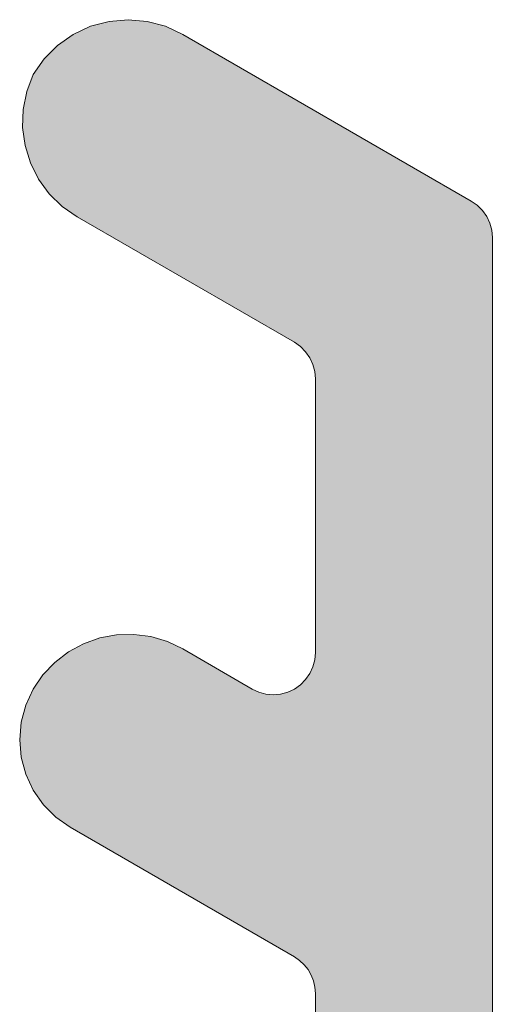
# Model space of a CAD drawing. Header units: metres. Extents: x -3.6 to 84.5, y -11 to 16.8.
# Tile 305 of 656: x 58.01398 to 58.01959, y -2.87933 to -2.86766. Entities that reach past the tile are written whole.
import ezdxf

# ---------------------------------------------------------------- set-up
doc = ezdxf.new("R2010")
doc.units = ezdxf.units.M
doc.header["$MEASUREMENT"] = 0
doc.layers.add('301 - Elemente.Linie', color=7, linetype='Continuous')
doc.layers.add('302 - Elemente.Schraffur', color=7, linetype='Continuous')

msp = doc.modelspace()

# ---------------------------------------------------------------- hatches: boundary and pattern name
at = {"layer": '302 - Elemente.Schraffur', "linetype": 'Continuous', "lineweight": 5}
msp.add_hatch(color=7, dxfattribs=at).paths.add_polyline_path([(58.014661, -2.869993), (58.017239, -2.871481), (58.01731, -2.871531), (58.017372, -2.871593), (58.017422, -2.871664), (58.017459, -2.871743), (58.017481, -2.871828), (58.017489, -2.871914), (58.017489, -2.87516), (58.017481, -2.875246), (58.017459, -2.875331), (58.017422, -2.87541), (58.017372, -2.875481), (58.01731, -2.875543), (58.017239, -2.875593), (58.01716, -2.875629), (58.017076, -2.875652), (58.016989, -2.87566), (58.016902, -2.875652), (58.016818, -2.875629), (58.016739, -2.875593), (58.015915, -2.875117), (58.015731, -2.875029), (58.015535, -2.874971), (58.015333, -2.874944), (58.015129, -2.87495), (58.014928, -2.874987), (58.014736, -2.875055), (58.014557, -2.875152), (58.014395, -2.875277), (58.014254, -2.875425), (58.014139, -2.875593), (58.01405, -2.875782), (58.013996, -2.875984), (58.013978, -2.876193), (58.013996, -2.876401), (58.01405, -2.876603), (58.014139, -2.876793), (58.014259, -2.876964), (58.014407, -2.877112), (58.014578, -2.877232), (58.017239, -2.878768), (58.017301, -2.87881), (58.017355, -2.878861), (58.017402, -2.878919), (58.017439, -2.878984), (58.017467, -2.879054), (58.017483, -2.879127), (58.017489, -2.879201), (58.017489, -2.882446), (58.017482, -2.882527), (58.017463, -2.882605), (58.017432, -2.882679), (58.017389, -2.882747), (58.017335, -2.882807), (58.017273, -2.882858), (58.017203, -2.882898), (58.017128, -2.882927), (58.017049, -2.882943), (58.016969, -2.882946), (58.016889, -2.882936), (58.016812, -2.882914), (58.016739, -2.882879), (58.015915, -2.882404), (58.015731, -2.882316), (58.015535, -2.882258), (58.015333, -2.882231), (58.015129, -2.882237), (58.014928, -2.882274), (58.014736, -2.882342), (58.014557, -2.882439), (58.014395, -2.882563), (58.014254, -2.882711), (58.014139, -2.882879), (58.014058, -2.883049), (58.014004, -2.88323), (58.01398, -2.883417), (58.013985, -2.883605), (58.014019, -2.88379), (58.014082, -2.883967), (58.014172, -2.884133), (58.014286, -2.884282), (58.014423, -2.884412), (58.014578, -2.884519), (58.017373, -2.886132), (58.017431, -2.886161), (58.017493, -2.886182), (58.017558, -2.886195), (58.017623, -2.886199), (58.019089, -2.886199), (58.019176, -2.886192), (58.01926, -2.886169), (58.019339, -2.886132), (58.01941, -2.886082), (58.019472, -2.886021), (58.019522, -2.885949), (58.019559, -2.88587), (58.019581, -2.885786), (58.019589, -2.885699), (58.019589, -2.87024), (58.019581, -2.870153), (58.019559, -2.870069), (58.019522, -2.86999), (58.019472, -2.869919), (58.01941, -2.869857), (58.019339, -2.869807), (58.015915, -2.86783), (58.015709, -2.867734), (58.01549, -2.867676), (58.015265, -2.867656), (58.015039, -2.867676), (58.01482, -2.867734), (58.014615, -2.86783), (58.014429, -2.86796), (58.014269, -2.86812), (58.014139, -2.868306), (58.014062, -2.868507), (58.01402, -2.868719), (58.014013, -2.868934), (58.014042, -2.869148), (58.014106, -2.869354), (58.014203, -2.869546), (58.01433, -2.86972), (58.014484, -2.86987)])

# ---------------------------------------------------------------- linework, layer by layer
at = {"layer": '301 - Elemente.Linie', "color": 7, "linetype": 'Continuous', "lineweight": 5}
msp.add_lwpolyline([(58.017489, -2.882446), (58.017489, -2.879201), (58.017483, -2.879127), (58.017467, -2.879054), (58.017439, -2.878984), (58.017402, -2.878919), (58.017355, -2.878861), (58.017301, -2.87881), (58.017239, -2.878768), (58.014578, -2.877232), (58.014407, -2.877112), (58.014259, -2.876964), (58.014139, -2.876793), (58.01405, -2.876603), (58.013996, -2.876401), (58.013978, -2.876193), (58.013996, -2.875984), (58.01405, -2.875782), (58.014139, -2.875593), (58.014254, -2.875425), (58.014395, -2.875277), (58.014557, -2.875152), (58.014736, -2.875055), (58.014928, -2.874987), (58.015129, -2.87495), (58.015333, -2.874944), (58.015535, -2.874971), (58.015731, -2.875029), (58.015915, -2.875117), (58.016739, -2.875593), (58.016818, -2.875629), (58.016902, -2.875652), (58.016989, -2.87566), (58.017076, -2.875652), (58.01716, -2.875629), (58.017239, -2.875593), (58.01731, -2.875543), (58.017372, -2.875481), (58.017422, -2.87541), (58.017459, -2.875331), (58.017481, -2.875246), (58.017489, -2.87516), (58.017489, -2.871914), (58.017481, -2.871828), (58.017459, -2.871743), (58.017422, -2.871664), (58.017372, -2.871593), (58.01731, -2.871531), (58.017239, -2.871481), (58.014661, -2.869993), (58.014484, -2.86987), (58.01433, -2.86972), (58.014203, -2.869546), (58.014106, -2.869354), (58.014042, -2.869148), (58.014013, -2.868934), (58.01402, -2.868719), (58.014062, -2.868507), (58.014139, -2.868306), (58.014269, -2.86812), (58.014429, -2.86796), (58.014615, -2.86783), (58.01482, -2.867734), (58.015039, -2.867676), (58.015265, -2.867656), (58.01549, -2.867676), (58.015709, -2.867734), (58.015915, -2.86783), (58.019339, -2.869807), (58.01941, -2.869857), (58.019472, -2.869919), (58.019522, -2.86999), (58.019559, -2.870069), (58.019581, -2.870153), (58.019589, -2.87024), (58.019589, -2.885699)], dxfattribs=at)

doc.saveas('drawing.dxf')
